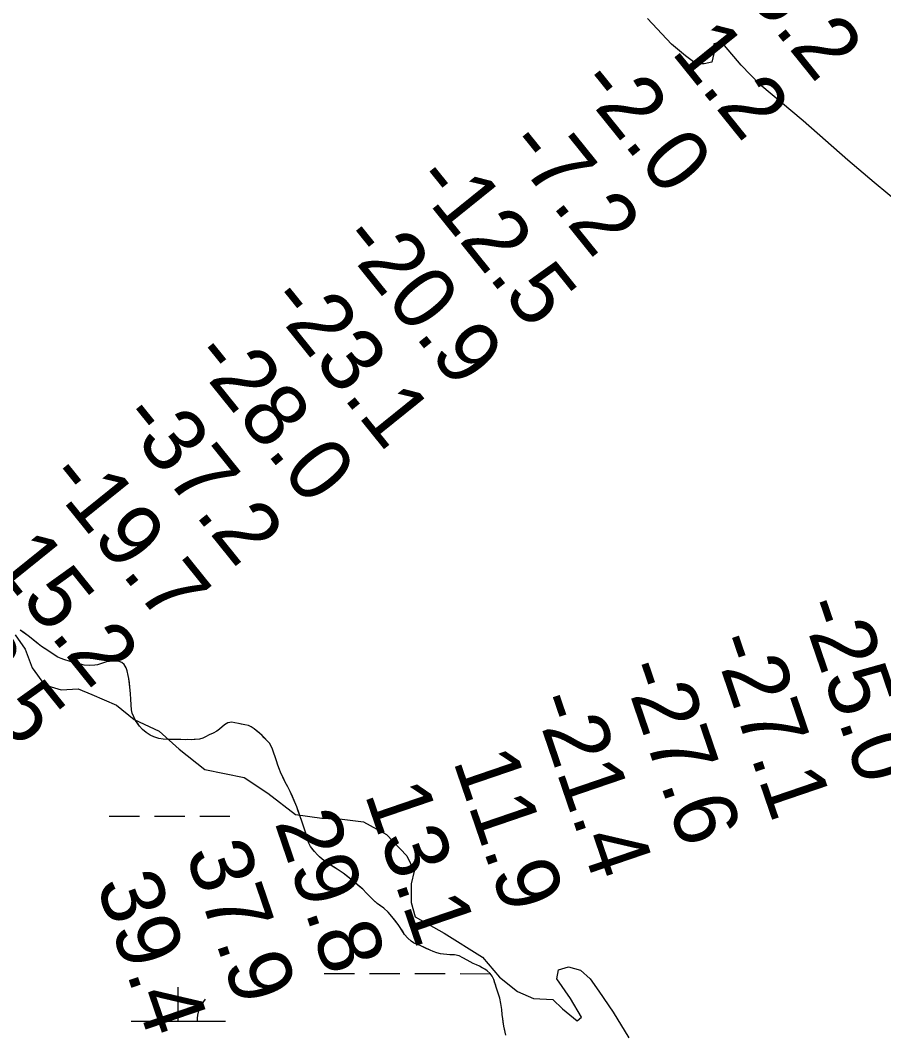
# Model space of a CAD drawing. Extents: x 3148686 to 3186545, y 916144 to 941516.
# Drawn here: x 3161594 to 3162509, y 936220 to 937293 of the extents above; entities that cross this region are included whole.
import ezdxf

# ---------------------------------------------------------------- set-up
doc = ezdxf.new("R2010")
doc.units = 0
for name, color, linetype in [('V-RIVR-EDGE', 7, 'Continuous'), ('V-RIVR-RANG', 7, 'Continuous'), ('V-SITE-VEGE', 7, 'Continuous'), ('V-WETL-SWMP', 7, 'Continuous')]:
    doc.layers.add(name, color=color, linetype=linetype)

msp = doc.modelspace()

# ---------------------------------------------------------------- linework, layer by layer
at = {"layer": 'V-RIVR-EDGE'}
for points in [[(3162527.8, 937097.2), (3162498.8, 937121.1), (3162470.8, 937145), (3162423.7, 937186.6), (3162377.7, 937225.1), (3162358, 937245.4), (3162340.4, 937266.2), (3162334.2, 937269.3), (3162329, 937268.3), (3162329, 937257.9), (3162326.9, 937248.6), (3162318.6, 937247), (3162310.3, 937247.1), (3162298.9, 937255.4), (3162283.9, 937267.9), (3162258.6, 937294.9)], [(3161588.7, 936642.1), (3161599.3, 936626.8), (3161606.7, 936607.3), (3161619.7, 936589.2), (3161637.5, 936583.8), (3161655.5, 936584.8), (3161670.1, 936578.8), (3161695.9, 936567.7), (3161714.7, 936552.4), (3161741.2, 936539.9), (3161762.5, 936521.1), (3161789.7, 936499.4), (3161810.6, 936495.1), (3161831.2, 936491.1), (3161856.3, 936474.4), (3161885.7, 936451.6), (3161913.7, 936448), (3161935.3, 936446.9), (3161957.7, 936444), (3161982.1, 936430.5), (3162003.7, 936408.1), (3162011.4, 936391.7), (3162008.2, 936378.3), (3162008.2, 936358.4), (3162012.4, 936343.5), (3162043.2, 936326.1), (3162083.9, 936300.8), (3162101.9, 936279.5), (3162121, 936264.2), (3162138, 936257), (3162158.3, 936255.9), (3162168.5, 936246), (3162184.1, 936233.2), (3162188.7, 936237.1), (3162177.1, 936256.9), (3162162.6, 936277.6), (3162164.4, 936287.1), (3162175, 936290.3), (3162187.8, 936286.7), (3162198, 936277.8), (3162207.2, 936264.7), (3162222.1, 936242.3), (3162239, 936215.3)]]:
    msp.add_lwpolyline(points, dxfattribs=at)
at = {"layer": 'V-SITE-VEGE'}
for p, q in [((3161602.6, 936640.9), (3161594.1, 936646.9)), ((3161605.6, 936638.6), (3161602.6, 936640.9)), ((3161613.1, 936632.5), (3161605.6, 936638.6)), ((3161616.6, 936629.9), (3161613.1, 936632.5)), ((3161624.5, 936624.9), (3161616.6, 936629.9)), ((3161629, 936621.7), (3161624.5, 936624.9)), ((3161633.8, 936618.6), (3161629, 936621.7)), ((3161637.3, 936616.9), (3161633.8, 936618.6)), ((3161640.2, 936615.9), (3161637.3, 936616.9)), ((3161647, 936614), (3161640.2, 936615.9)), ((3161652, 936612.3), (3161647, 936614)), ((3161661.9, 936610.1), (3161652, 936612.3)), ((3161679.2, 936611.3), (3161676.1, 936610.4)), ((3161682.4, 936612.5), (3161679.2, 936611.3)), ((3161685.3, 936613.4), (3161682.4, 936612.5)), ((3161688.5, 936614), (3161685.3, 936613.4)), ((3161692.7, 936614.1), (3161688.5, 936614)), ((3161695.9, 936614.1), (3161692.7, 936614.1)), ((3161698.9, 936613.7), (3161695.9, 936614.1)), ((3161701.8, 936612.7), (3161698.9, 936613.7)), ((3161704.1, 936610.5), (3161701.8, 936612.7)), ((3161667.6, 936609.7), (3161661.9, 936610.1)), ((3161673.1, 936610), (3161667.6, 936609.7)), ((3161676.1, 936610.4), (3161673.1, 936610)), ((3161706.2, 936607.3), (3161704.1, 936610.5)), ((3161707.4, 936604), (3161706.2, 936607.3)), ((3161708.5, 936599.1), (3161707.4, 936604)), ((3161709.1, 936595.9), (3161708.5, 936599.1)), ((3161710.3, 936586.6), (3161709.1, 936595.9)), ((3161710.8, 936579.6), (3161710.3, 936586.6)), ((3161711.1, 936574), (3161710.8, 936579.6)), ((3161711.5, 936568.1), (3161711.1, 936574)), ((3161712, 936562.5), (3161711.5, 936568.1)), ((3161712.8, 936559.1), (3161712, 936562.5)), ((3161714.3, 936555.2), (3161712.8, 936559.1)), ((3161716.2, 936551.5), (3161714.3, 936555.2)), ((3161720.3, 936545.5), (3161716.2, 936551.5)), ((3161810.5, 936546.8), (3161805.1, 936542.3)), ((3161814, 936548.9), (3161810.5, 936546.8)), ((3161818.1, 936549.5), (3161814, 936548.9)), ((3161821.3, 936549), (3161818.1, 936549.5)), ((3161825.2, 936548.1), (3161821.3, 936549)), ((3161831.9, 936546.8), (3161825.2, 936548.1)), ((3161836, 936545.9), (3161831.9, 936546.8)), ((3161723.7, 936541.9), (3161720.3, 936545.5)), ((3161727.4, 936538.8), (3161723.7, 936541.9)), ((3161731.6, 936535.9), (3161727.4, 936538.8)), ((3161794.1, 936536), (3161790.3, 936534.2)), ((3161798.4, 936537.8), (3161794.1, 936536)), ((3161802.4, 936540.2), (3161798.4, 936537.8)), ((3161805.1, 936542.3), (3161802.4, 936540.2)), ((3161838.9, 936544.5), (3161836, 936545.9)), ((3161842, 936542.5), (3161838.9, 936544.5)), ((3161847.6, 936537.9), (3161842, 936542.5)), ((3161850.3, 936535.4), (3161847.6, 936537.9)), ((3161735.7, 936534), (3161731.6, 936535.9)), ((3161740.8, 936532.3), (3161735.7, 936534)), ((3161745.5, 936531.5), (3161740.8, 936532.3)), ((3161750.4, 936531.2), (3161745.5, 936531.5)), ((3161758.7, 936531.1), (3161750.4, 936531.2)), ((3161764.3, 936531.2), (3161758.7, 936531.1)), ((3161768.8, 936531), (3161764.3, 936531.2)), ((3161771.8, 936531.2), (3161768.8, 936531)), ((3161775.1, 936531), (3161771.8, 936531.2)), ((3161784.1, 936531.7), (3161775.1, 936531)), ((3161787.4, 936532.7), (3161784.1, 936531.7)), ((3161790.3, 936534.2), (3161787.4, 936532.7)), ((3161858, 936527.2), (3161850.3, 936535.4)), ((3161860, 936524.3), (3161858, 936527.2)), ((3161861.5, 936521.1), (3161860, 936524.3)), ((3161865.6, 936508.7), (3161861.5, 936521.1)), ((3161867.1, 936503.9), (3161865.6, 936508.7)), ((3161868.6, 936499.6), (3161867.1, 936503.9)), ((3161869.8, 936496.5), (3161868.6, 936499.6)), ((3161874.9, 936485.9), (3161869.8, 936496.5)), ((3161877.5, 936481.2), (3161874.9, 936485.9)), ((3161880.1, 936476.3), (3161877.5, 936481.2)), ((3161887.1, 936459.8), (3161880.1, 936476.3)), ((3161892.6, 936443.5), (3161887.1, 936459.8)), ((3161895, 936437.4), (3161892.6, 936443.5)), ((3161896, 936434.1), (3161895, 936437.4)), ((3161897.2, 936429.4), (3161896, 936434.1)), ((3161898.2, 936426.2), (3161897.2, 936429.4)), ((3161899.9, 936421.5), (3161898.2, 936426.2)), ((3161901.5, 936417.8), (3161899.9, 936421.5)), ((3161905.7, 936412.5), (3161901.5, 936417.8)), ((3161909, 936408.9), (3161905.7, 936412.5)), ((3161911.3, 936406.8), (3161909, 936408.9)), ((3161914, 936404.6), (3161911.3, 936406.8)), ((3161922, 936398.8), (3161914, 936404.6)), ((3161929.7, 936393.7), (3161922, 936398.8)), ((3161936.2, 936389.7), (3161929.7, 936393.7)), ((3161942.9, 936384.5), (3161936.2, 936389.7)), ((3161956.9, 936372.7), (3161942.9, 936384.5)), ((3161961.1, 936368.6), (3161956.9, 936372.7)), ((3161966.8, 936362.3), (3161961.1, 936368.6)), ((3161972.3, 936357.6), (3161966.8, 936362.3)), ((3161979.4, 936352.5), (3161972.3, 936357.6)), ((3161983.9, 936348.4), (3161979.4, 936352.5)), ((3161987.9, 936343.8), (3161983.9, 936348.4)), ((3161994.6, 936335.1), (3161987.9, 936343.8)), ((3161996.7, 936332), (3161994.6, 936335.1)), ((3162001.3, 936324.5), (3161996.7, 936332)), ((3162004.6, 936320.6), (3162001.3, 936324.5)), ((3162008.2, 936317.5), (3162004.6, 936320.6)), ((3162010.8, 936315.8), (3162008.2, 936317.5)), ((3162014.6, 936314), (3162010.8, 936315.8)), ((3162017.8, 936312.9), (3162014.6, 936314)), ((3162028.4, 936307.9), (3162017.8, 936312.9)), ((3162031.7, 936306.5), (3162028.4, 936307.9)), ((3162035.3, 936305.3), (3162031.7, 936306.5)), ((3162039.3, 936304.2), (3162035.3, 936305.3)), ((3162042.6, 936303.7), (3162039.3, 936304.2)), ((3162045.9, 936303.4), (3162042.6, 936303.7)), ((3162049.4, 936303.2), (3162045.9, 936303.4)), ((3162054.3, 936303.2), (3162049.4, 936303.2)), ((3162059.1, 936302.1), (3162054.3, 936303.2)), ((3162063.1, 936300.1), (3162059.1, 936302.1)), ((3162070.6, 936295.8), (3162063.1, 936300.1)), ((3162073.8, 936294.1), (3162070.6, 936295.8)), ((3162077.4, 936292.4), (3162073.8, 936294.1)), ((3162080.5, 936291.2), (3162077.4, 936292.4)), ((3162086.2, 936288), (3162080.5, 936291.2)), ((3162088.8, 936286.1), (3162086.2, 936288)), ((3162091.8, 936283.2), (3162088.8, 936286.1)), ((3162094.1, 936280.6), (3162091.8, 936283.2)), ((3162095.9, 936277.1), (3162094.1, 936280.6)), ((3162098.7, 936267.7), (3162095.9, 936277.1)), ((3162100.4, 936262.6), (3162098.7, 936267.7)), ((3162102.2, 936257.2), (3162100.4, 936262.6)), ((3162103.4, 936251.5), (3162102.2, 936257.2)), ((3162104.3, 936245.3), (3162103.4, 936251.5)), ((3162104.7, 936240), (3162104.3, 936245.3)), ((3162105.4, 936235.4), (3162104.7, 936240)), ((3162106.4, 936227.4), (3162105.4, 936235.4)), ((3162108.6, 936217.9), (3162106.4, 936227.4))]:
    msp.add_line(p, q, dxfattribs=at)
at = {"layer": 'V-WETL-SWMP'}
for p, q in [((3161688.3, 936450.1), (3161720.3, 936450)), ((3161736.3, 936450), (3161768.3, 936450)), ((3161784.3, 936450), (3161816.3, 936449.9)), ((3161916.2, 936283.3), (3161948.2, 936283.3)), ((3161964.2, 936283.3), (3161996.2, 936283.2)), ((3162012.2, 936283.2), (3162044.2, 936283.2)), ((3162060.2, 936283.2), (3162091.9, 936283.1)), ((3161761.5, 936232.8), (3161761.5, 936268.8)), ((3161711.5, 936232.8), (3161811.5, 936232.7))]:
    msp.add_line(p, q, dxfattribs=at)
msp.add_lwpolyline([(3162108.6, 936217.9), (3162107.4, 936223), (3162106.4, 936227.4), (3162105.8, 936231.8), (3162105.4, 936235.4), (3162104.7, 936240), (3162104.3, 936245.3), (3162103.4, 936251.5), (3162102.2, 936257.2), (3162100.4, 936262.6), (3162098.7, 936267.7), (3162097.8, 936270.7), (3162096.7, 936274.1), (3162095.9, 936277.1), (3162094.1, 936280.6), (3162091.8, 936283.2), (3162088.8, 936286.1), (3162086.2, 936288), (3162083.5, 936289.5), (3162080.5, 936291.2), (3162077.4, 936292.4), (3162073.8, 936294.1), (3162070.6, 936295.8), (3162067.6, 936297.5), (3162063.1, 936300.1), (3162059.1, 936302.1), (3162054.3, 936303.2), (3162049.4, 936303.2), (3162045.9, 936303.4), (3162042.6, 936303.7), (3162039.3, 936304.2), (3162035.3, 936305.3), (3162031.7, 936306.5), (3162028.4, 936307.9), (3162025, 936309.5), (3162021.9, 936311), (3162017.8, 936312.9), (3162014.6, 936314), (3162010.8, 936315.8), (3162008.2, 936317.5), (3162004.6, 936320.6), (3162001.3, 936324.5), (3161998.9, 936328.4), (3161996.7, 936332), (3161994.6, 936335.1), (3161991.3, 936339.5), (3161987.9, 936343.8), (3161983.9, 936348.4), (3161979.4, 936352.5), (3161976, 936354.8), (3161972.3, 936357.6), (3161969.1, 936360.3), (3161966.8, 936362.3), (3161963.8, 936365.7), (3161961.1, 936368.6), (3161956.9, 936372.7), (3161952.2, 936376.7), (3161947.7, 936380.5), (3161942.9, 936384.5), (3161939.1, 936387.4), (3161936.2, 936389.7), (3161933, 936391.7), (3161929.7, 936393.7), (3161924.6, 936397.1), (3161922, 936398.8), (3161918.2, 936401.6), (3161914, 936404.6), (3161911.3, 936406.8), (3161909, 936408.9), (3161905.7, 936412.5), (3161903.8, 936414.9), (3161901.5, 936417.8), (3161899.9, 936421.5), (3161898.2, 936426.2), (3161897.2, 936429.4), (3161896, 936434.1), (3161895, 936437.4), (3161892.6, 936443.5), (3161890.5, 936449.8), (3161888.6, 936455.4), (3161887.1, 936459.8), (3161884.9, 936465), (3161882.5, 936470.8), (3161880.1, 936476.3), (3161877.5, 936481.2), (3161874.9, 936485.9), (3161872.5, 936490.9), (3161869.8, 936496.5), (3161868.6, 936499.6), (3161867.1, 936503.9), (3161865.6, 936508.7), (3161864.3, 936512.7), (3161862.9, 936516.8), (3161861.5, 936521.1), (3161860, 936524.3), (3161858, 936527.2), (3161855.3, 936530.1), (3161852.6, 936533), (3161850.3, 936535.4), (3161847.6, 936537.9), (3161844.4, 936540.5), (3161842, 936542.5), (3161838.9, 936544.5), (3161836, 936545.9), (3161831.9, 936546.8), (3161828.3, 936547.4), (3161825.2, 936548.1), (3161821.3, 936549), (3161818.1, 936549.5), (3161814, 936548.9), (3161810.5, 936546.8), (3161807.9, 936544.6), (3161805.1, 936542.3), (3161802.4, 936540.2), (3161798.4, 936537.8), (3161794.1, 936536), (3161790.3, 936534.2), (3161787.4, 936532.7), (3161784.1, 936531.7), (3161778.5, 936531.3), (3161775.1, 936531), (3161771.8, 936531.2), (3161768.8, 936531), (3161764.3, 936531.2), (3161758.7, 936531.1), (3161754.9, 936531.1), (3161750.4, 936531.2), (3161745.5, 936531.5), (3161740.8, 936532.3), (3161735.7, 936534), (3161731.6, 936535.9), (3161727.4, 936538.8), (3161723.7, 936541.9), (3161720.3, 936545.5), (3161718.5, 936548.1), (3161716.2, 936551.5), (3161714.3, 936555.2), (3161712.8, 936559.1), (3161712.1, 936562.5), (3161711.5, 936568.1), (3161711.1, 936574), (3161710.8, 936579.6), (3161710.5, 936583.6), (3161710.3, 936586.6), (3161709.7, 936591.5), (3161709.1, 936595.9), (3161708.5, 936599.1), (3161707.4, 936604), (3161706.2, 936607.3), (3161704.1, 936610.5), (3161701.8, 936612.7), (3161698.9, 936613.7), (3161695.9, 936614.1), (3161692.7, 936614.1), (3161688.5, 936614), (3161685.3, 936613.4), (3161682.4, 936612.5), (3161679.2, 936611.3), (3161676.1, 936610.4), (3161673.1, 936610), (3161667.6, 936609.7), (3161661.9, 936610.1), (3161657, 936611.2), (3161652, 936612.3), (3161647, 936614), (3161640.2, 936615.9), (3161637.3, 936616.9), (3161633.8, 936618.6), (3161629, 936621.7), (3161624.5, 936624.9), (3161619.5, 936628), (3161616.6, 936629.9), (3161613.1, 936632.5), (3161609.8, 936635.2), (3161605.6, 936638.6), (3161602.6, 936640.9), (3161596.7, 936645.1), (3161594.1, 936646.9)], dxfattribs=at)
for centre, start, end in [((3161706.3, 936233.3), 359.1678, 40.7115), ((3161816.7, 936233.2), 139.1678, 180.7115)]:
    msp.add_arc(centre, 35.2, start, end, dxfattribs=at)

# ---------------------------------------------------------------- texts
at = {"layer": 'V-RIVR-RANG'}
for s, rotation, p in [('5.2', 308.8583, (3162360.6, 937322.1)), ('1.2', 308.8583, (3162282.9, 937259.2)), ('-2.0', 308.8583, (3162182.5, 937224.4)), ('-7.2', 308.8583, (3162106.6, 937159.2)), ('-12.5', 308.8583, (3162008, 937122.1)), ('-20.9', 308.8583, (3161930.1, 937059.4)), ('-23.1', 308.8583, (3161854.1, 936994.4)), ('-28.0', 308.8583, (3161773, 936935.6)), ('-37.2', 308.8583, (3161697.1, 936870.4)), ('-19.7', 308.8583, (3161619.4, 936807.5)), ('15.2', 308.8583, (3161562.6, 936718.7)), ('-25.0', 288.8583, (3162418.9, 936673)), ('42.5', 308.8583, (3161484.9, 936655.7)), ('-27.1', 288.8583, (3162326.1, 936635.4)), ('-27.6', 288.8583, (3162230.2, 936606.9)), ('-21.4', 288.8583, (3162136.2, 936572.6)), ('11.9', 288.8583, (3162052.3, 936508.8)), ('13.1', 288.8583, (3161958.6, 936473.7)), ('29.8', 288.8583, (3161863.3, 936443.4)), ('37.9', 288.8583, (3161768.7, 936411.1)), ('39.4', 288.8583, (3161674.2, 936378.3))]:
    msp.add_text(s, height=67, rotation=rotation, dxfattribs=at).set_placement(p)

doc.saveas('drawing.dxf')
